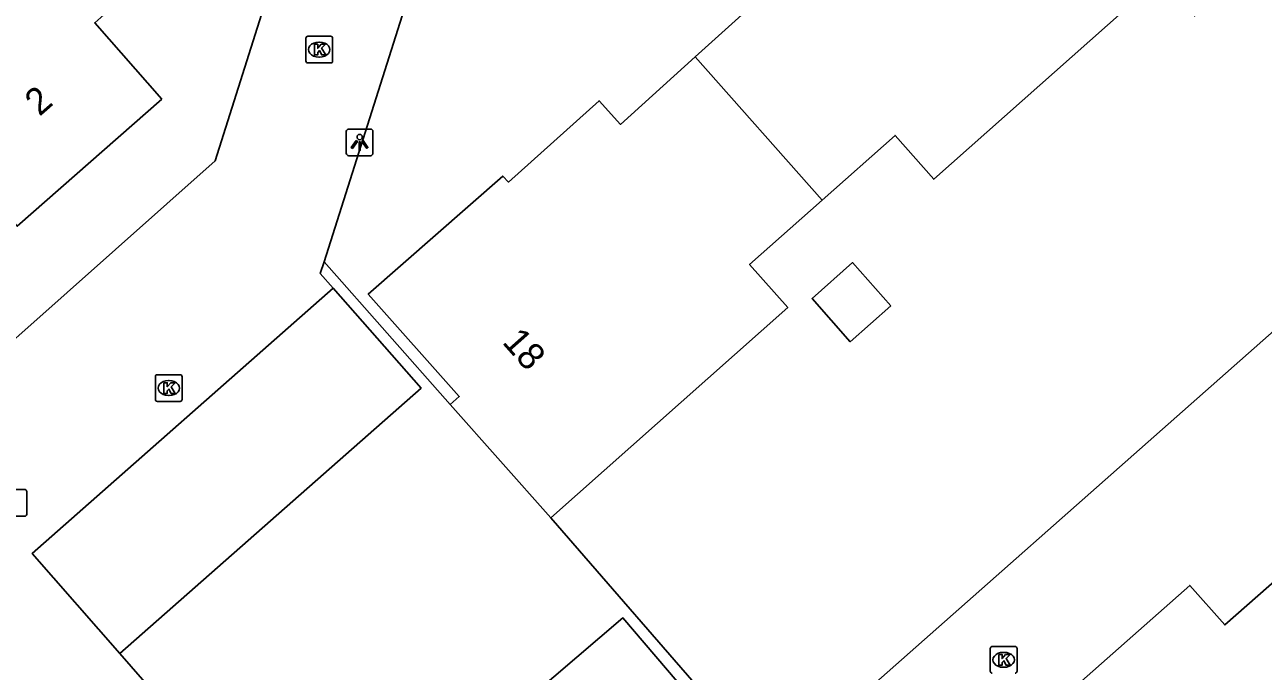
# Model space of a CAD drawing. Extents: x 159353 to 160616, y 385893 to 387321.
# Drawn here: x 160134.73 to 160181.08, y 386361.76 to 386385.94 of the extents above; entities that cross this region are included whole.
import ezdxf

# ---------------------------------------------------------------- set-up
doc = ezdxf.new("R2010")
doc.units = 0
for name, color, linetype in [('IMGEO_Groenvoorziening', 7, 'Continuous'), ('IMGEO_Kolk', 7, 'Continuous'), ('IMGEO_Lichtpunt', 7, 'Continuous'), ('IMGEO_Pand', 7, 'Continuous'), ('IMGEO_Pand_nummerreeks', 7, 'Continuous'), ('IMGEO_Parkeervlak_open', 7, 'Continuous'), ('IMGEO_Rijbaan_lokaal_open', 7, 'Continuous')]:
    doc.layers.add(name, color=color, linetype=linetype)

msp = doc.modelspace()

# ---------------------------------------------------------------- linework, layer by layer
at = {"layer": 'IMGEO_Groenvoorziening'}
for points in [[(160150.655, 386371.734), (160145.939, 386377.074)], [(160160.771, 386360.198), (160154.417, 386367.495)]]:
    msp.add_lwpolyline(points, dxfattribs=at)
at = {"layer": 'IMGEO_Kolk'}
for p, q in [((160145.251, 386384.587), (160145.251, 386385.439)), ((160145.326, 386385.513), (160146.178, 386385.513)), ((160145.739, 386385.293), (160145.764, 386385.293)), ((160146.252, 386385.439), (160146.252, 386384.587)), ((160146.178, 386384.513), (160145.326, 386384.513)), ((160145.762, 386384.733), (160145.737, 386384.733)), ((160139.62, 386371.927), (160139.62, 386372.779)), ((160139.695, 386372.853), (160140.547, 386372.853)), ((160140.621, 386372.779), (160140.621, 386371.927)), ((160140.108, 386372.633), (160140.133, 386372.633)), ((160140.547, 386371.853), (160139.695, 386371.853)), ((160140.131, 386372.073), (160140.106, 386372.073)), ((160133.881, 386368.559), (160134.733, 386368.559)), ((160134.807, 386368.485), (160134.807, 386367.633)), ((160134.733, 386367.559), (160133.881, 386367.559)), ((160170.864, 386361.762), (160170.864, 386362.614)), ((160170.939, 386362.688), (160171.791, 386362.688)), ((160171.865, 386362.614), (160171.865, 386361.762)), ((160171.352, 386362.468), (160171.377, 386362.468)), ((160171.375, 386361.908), (160171.35, 386361.908))]:
    msp.add_line(p, q, dxfattribs=at)
for points in [[(160145.251, 386384.587), (160145.251, 386385.439)], [(160145.326, 386385.513), (160146.178, 386385.513)], [(160145.572, 386385.213), (160145.695, 386385.213), (160145.695, 386385.062), (160145.825, 386385.213), (160145.989, 386385.213), (160145.843, 386385.062), (160145.996, 386384.813), (160145.844, 386384.813), (160145.759, 386384.977), (160145.695, 386384.91), (160145.695, 386384.813), (160145.572, 386384.813), (160145.572, 386385.213)], [(160146.252, 386385.439), (160146.252, 386384.587)], [(160146.178, 386384.513), (160145.326, 386384.513)], [(160139.62, 386371.927), (160139.62, 386372.779)], [(160139.695, 386372.853), (160140.547, 386372.853)], [(160140.621, 386372.779), (160140.621, 386371.927)], [(160139.941, 386372.553), (160140.064, 386372.553), (160140.064, 386372.402), (160140.194, 386372.553), (160140.358, 386372.553), (160140.212, 386372.402), (160140.365, 386372.153), (160140.213, 386372.153), (160140.128, 386372.317), (160140.064, 386372.25), (160140.064, 386372.153), (160139.941, 386372.153), (160139.941, 386372.553)], [(160140.547, 386371.853), (160139.695, 386371.853)], [(160133.881, 386368.559), (160134.733, 386368.559)], [(160134.807, 386368.485), (160134.807, 386367.633)], [(160134.733, 386367.559), (160133.881, 386367.559)], [(160170.864, 386361.762), (160170.864, 386362.614)], [(160170.939, 386362.688), (160171.791, 386362.688)], [(160171.865, 386362.614), (160171.865, 386361.762)], [(160171.185, 386362.388), (160171.308, 386362.388), (160171.308, 386362.237), (160171.438, 386362.388), (160171.602, 386362.388), (160171.456, 386362.237), (160171.609, 386361.988), (160171.457, 386361.988), (160171.372, 386362.152), (160171.308, 386362.085), (160171.308, 386361.988), (160171.185, 386361.988), (160171.185, 386362.388)]]:
    msp.add_lwpolyline(points, dxfattribs=at)
for centre, start, end in [((160145.328, 386385.437), 91.552, 178.448), ((160145.328, 386385.437), 91.552, 178.448), ((160146.176, 386385.437), 1.552, 88.448), ((160146.176, 386385.437), 1.552, 88.448), ((160145.328, 386384.589), 181.552, 268.448), ((160145.328, 386384.589), 181.552, 268.448), ((160146.176, 386384.589), 271.552, 358.448), ((160146.176, 386384.589), 271.552, 358.448), ((160139.697, 386372.777), 91.552, 178.448), ((160139.697, 386372.777), 91.552, 178.448), ((160140.545, 386372.777), 1.552, 88.448), ((160140.545, 386372.777), 1.552, 88.448), ((160139.697, 386371.929), 181.552, 268.448), ((160139.697, 386371.929), 181.552, 268.448), ((160140.545, 386371.929), 271.552, 358.448), ((160140.545, 386371.929), 271.552, 358.448), ((160134.731, 386368.483), 1.552, 88.448), ((160134.731, 386368.483), 1.552, 88.448), ((160134.731, 386367.635), 271.552, 358.448), ((160134.731, 386367.635), 271.552, 358.448), ((160170.941, 386362.612), 91.552, 178.448), ((160170.941, 386362.612), 91.552, 178.448), ((160171.789, 386362.612), 1.552, 88.448), ((160171.789, 386362.612), 1.552, 88.448), ((160170.941, 386361.764), 181.552, 268.448), ((160170.941, 386361.764), 181.552, 268.448), ((160171.789, 386361.764), 271.552, 358.448), ((160171.789, 386361.764), 271.552, 358.448)]:
    msp.add_arc(centre, 0.0765, start, end, dxfattribs=at)
for centre, major_axis, ratio, start_param, end_param in [((160145.738, 386385.013), (-0.387, 0.002), 0.722429, 4.712389, 7.853982), ((160145.763, 386385.013), (-0.39, 0.002), 0.717154, 1.570796, 4.712389), ((160140.107, 386372.353), (-0.387, 0.002), 0.722429, 4.712389, 7.853982), ((160140.132, 386372.353), (-0.39, 0.002), 0.717154, 1.570796, 4.712389), ((160171.351, 386362.188), (-0.387, 0.002), 0.722429, 4.712389, 7.853982), ((160171.376, 386362.188), (-0.39, 0.002), 0.717154, 1.570796, 4.712389)]:
    msp.add_ellipse(centre, major_axis=major_axis, ratio=ratio, start_param=start_param, end_param=end_param, dxfattribs=at)
at = {"layer": 'IMGEO_Lichtpunt'}
for p, q in [((160147.668, 386382.04), (160146.86, 386382.04)), ((160147.668, 386382.04), (160146.86, 386382.04)), ((160146.766, 386381.945), (160146.766, 386381.138)), ((160146.766, 386381.945), (160146.766, 386381.138)), ((160147.762, 386381.138), (160147.762, 386381.945)), ((160147.762, 386381.138), (160147.762, 386381.945)), ((160146.86, 386381.044), (160147.668, 386381.044)), ((160146.86, 386381.044), (160147.668, 386381.044))]:
    msp.add_line(p, q, dxfattribs=at)
for points in [[(160147.14, 386381.609), (160147.179, 386381.581), (160146.991, 386381.319), (160146.953, 386381.346), (160147.14, 386381.609)], [(160147.242, 386381.561), (160147.289, 386381.561), (160147.289, 386381.239), (160147.242, 386381.239), (160147.242, 386381.561)], [(160147.352, 386381.581), (160147.39, 386381.608), (160147.577, 386381.346), (160147.538, 386381.318), (160147.352, 386381.581)]]:
    msp.add_lwpolyline(points, dxfattribs=at)
msp.add_circle((160147.265, 386381.743), 0.0994, dxfattribs=at)
for centre, start, end in [((160146.86, 386381.945), 90, 180), ((160146.86, 386381.945), 90, 180), ((160147.668, 386381.945), 0, 90), ((160147.668, 386381.945), 0, 90), ((160146.86, 386381.138), 180, 270), ((160146.86, 386381.138), 180, 270), ((160147.668, 386381.138), 270, 0), ((160147.668, 386381.138), 270, 360)]:
    msp.add_arc(centre, 0.0946, start, end, dxfattribs=at)
at = {"layer": 'IMGEO_Pand'}
for points in [[(160139.863, 386383.159), (160137.353, 386386.014), (160138.256, 386386.813), (160135.26, 386390.242), (160135.461, 386390.414), (160131.042, 386395.455), (160127.184, 386392.064), (160126.886, 386392.401), (160122.624, 386388.653), (160130.356, 386379.857), (160131.946, 386381.255), (160134.453, 386378.403), (160139.863, 386383.159)], [(160172.252, 386392.978), (160169.927, 386395.59), (160169.642, 386395.338), (160164.906, 386391.152), (160165.092, 386390.934), (160161.696, 386387.937), (160162.44, 386387.115), (160159.825, 386384.744)], [(160164.578, 386379.385), (160167.299, 386381.801), (160168.751, 386380.165), (160177.237, 386387.698), (160178.504, 386386.27), (160178.615, 386386.368)], [(160150.655, 386371.734), (160150.99, 386372.032), (160147.584, 386375.87), (160152.622, 386380.279), (160152.83, 386380.057), (160156.224, 386383.102), (160157.032, 386382.211), (160159.825, 386384.744)], [(160159.825, 386384.744), (160164.578, 386379.385)], [(160164.578, 386379.385), (160161.856, 386376.969), (160163.282, 386375.363), (160154.417, 386367.495)], [(160167.142, 386375.433), (160165.712, 386377.044), (160164.197, 386375.699), (160165.626, 386374.088), (160167.142, 386375.433)], [(160154.417, 386367.495), (160150.655, 386371.734)]]:
    msp.add_lwpolyline(points, dxfattribs=at)
at = {"layer": 'IMGEO_Parkeervlak_open'}
for points in [[(160146.272, 386376.093), (160149.566, 386372.352), (160138.29, 386362.429)], [(160156.987, 386356.935), (160153.674, 386360.812), (160157.118, 386363.754), (160160.384, 386359.929)]]:
    msp.add_lwpolyline(points, dxfattribs=at)
at = {"layer": 'IMGEO_Rijbaan_lokaal_open'}
for points in [[(160199.403, 386380.85), (160179.637, 386363.491), (160178.327, 386364.971), (160163.291, 386351.691), (160159.97, 386352.841), (160148.703, 386342.922), (160127.044, 386367.689), (160141.856, 386380.854), (160145.802, 386393.312)], [(160145.939, 386377.074), (160150.959, 386392.931)], [(160197.425, 386383.166), (160193.873, 386380.061), (160192.538, 386381.54), (160183.438, 386373.539), (160182.135, 386375.083), (160162.709, 386357.93), (160160.771, 386360.198)], [(160146.272, 386376.093), (160145.792, 386376.639), (160145.939, 386377.074)], [(160138.29, 386362.429), (160135.005, 386366.161), (160146.272, 386376.093)], [(160147.473, 386351.904), (160138.29, 386362.429)]]:
    msp.add_lwpolyline(points, dxfattribs=at)

# ---------------------------------------------------------------- texts
at = {"layer": 'IMGEO_Pand_nummerreeks'}
for s, rotation, p in [('2', 41.3191, (160135.286, 386382.491)), ('18', 311.5872, (160152.567, 386374.052))]:
    msp.add_text(s, height=1, rotation=rotation, dxfattribs=at).set_placement(p)

doc.saveas('drawing.dxf')
